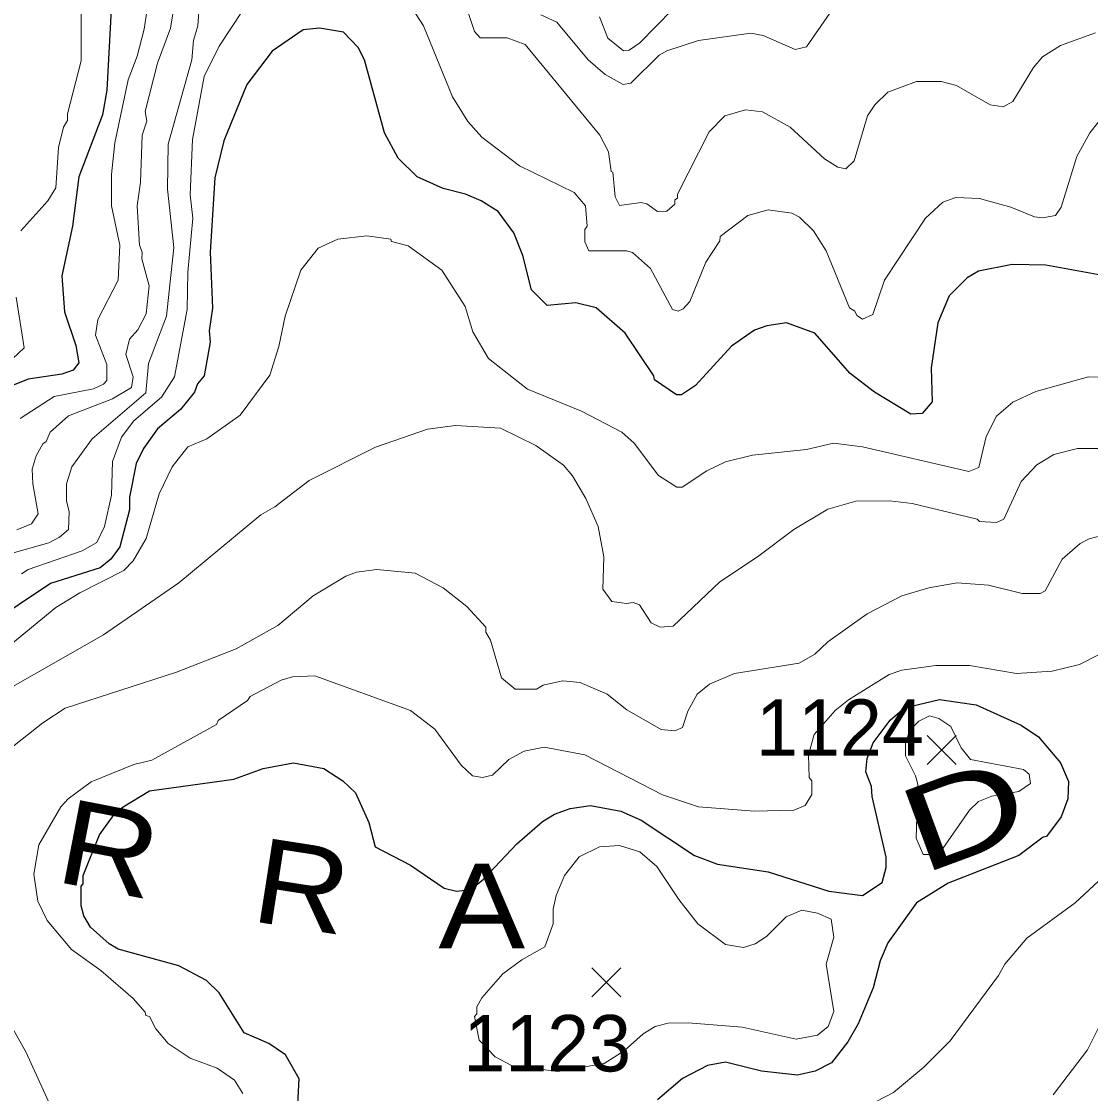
# Model space of a CAD drawing. Extents: x 265.7 to 292.1, y 7676.2 to 7704.2.
# Drawn here: x 270.086 to 271.603, y 7679.212 to 7680.733 of the extents above; entities that cross this region are included whole.
import ezdxf
from ezdxf.enums import TextEntityAlignment as Align

# ---------------------------------------------------------------- set-up
doc = ezdxf.new("R2010")
doc.units = 0
doc.header["$LTSCALE"] = 0.032
for name, color, linetype, lineweight in [('1', 7, 'Continuous', 25), ('2', 7, 'Continuous', 13), ('21', 7, 'Continuous', 25)]:
    doc.layers.add(name, color=color, linetype=linetype, lineweight=lineweight)
doc.layers.add('61', color=7, linetype='Continuous')

msp = doc.modelspace()

# ---------------------------------------------------------------- linework, layer by layer
at = {"layer": '1'}
for points in [[(270.2154, 7680.7853), (270.2074, 7680.6353), (270.201, 7680.6002), (270.1675, 7680.5124), (270.1587, 7680.4422), (270.1436, 7680.372), (270.1475, 7680.3209), (270.1635, 7680.273), (270.1675, 7680.2483)], [(271.623, 7680.372), (271.54, 7680.3871), (271.4921, 7680.3879), (271.4442, 7680.3783), (271.4283, 7680.3688), (271.4027, 7680.3432), (271.3868, 7680.3049), (271.3772, 7680.2411), (271.3788, 7680.1932), (271.3644, 7680.1765), (271.3485, 7680.1757), (271.2966, 7680.2068), (271.2623, 7680.2331), (271.212, 7680.2906), (271.1721, 7680.3049), (271.1442, 7680.3009), (271.1267, 7680.2946), (271.0939, 7680.2722), (271.0429, 7680.2164), (271.0229, 7680.2028), (271.0157, 7680.2028), (270.9846, 7680.2243), (270.9838, 7680.2299), (270.9431, 7680.2906), (270.9016, 7680.3265), (270.8729, 7680.3337), (270.8322, 7680.3297), (270.8099, 7680.352), (270.7979, 7680.4007), (270.7851, 7680.4326), (270.7628, 7680.4629), (270.7388, 7680.4781), (270.7165, 7680.4877), (270.6846, 7680.4956), (270.6479, 7680.5124), (270.6207, 7680.5387), (270.6016, 7680.5747), (270.5729, 7680.6784), (270.5641, 7680.6959), (270.5433, 7680.7175), (270.509, 7680.7231), (270.4859, 7680.7207), (270.442, 7680.6903), (270.4061, 7680.6433), (270.3734, 7680.5635), (270.3606, 7680.5108), (270.3542, 7680.4055), (270.3574, 7680.3257), (270.3526, 7680.2938), (270.3542, 7680.2778), (270.3454, 7680.2299), (270.3359, 7680.2188), (270.3319, 7680.2068), (270.3119, 7680.1821), (270.2792, 7680.1549), (270.2593, 7680.127), (270.2489, 7680.1055), (270.2393, 7680.0576), (270.2393, 7680.04), (270.2258, 7679.9874), (270.213, 7679.9698), (270.1978, 7679.9578), (270.1276, 7679.9355), (269.9936, 7679.8461)], [(270.1675, 7680.2483), (270.1595, 7680.2379), (270.1436, 7680.2323), (270.0957, 7680.2251), (270.0638, 7680.2124), (270.0438, 7680.1988), (270.0223, 7680.1485)], [(271.2846, 7679.6681), (271.2863, 7679.6869), (271.2948, 7679.7091), (271.3188, 7679.7417), (271.3393, 7679.7588), (271.3889, 7679.7707), (271.4411, 7679.7631), (271.5049, 7679.7344), (271.5296, 7679.7176), (271.5607, 7679.6809), (271.5719, 7679.6546), (271.5711, 7679.6299), (271.5615, 7679.6043), (271.5408, 7679.5764), (271.536, 7679.5756), (271.5017, 7679.5493), (271.4012, 7679.5102), (271.3565, 7679.4822), (271.3158, 7679.4256), (271.3046, 7679.4001), (271.295, 7679.3618), (271.2735, 7679.3107), (271.2591, 7679.2851), (271.236, 7679.2556), (271.2128, 7679.2436), (271.1873, 7679.2381), (271.1362, 7679.2436), (271.0852, 7679.2564), (271.0596, 7679.2516), (271.0245, 7679.2333), (270.9886, 7679.2029)], [(270.4771, 7679.1702), (270.4803, 7679.2325), (270.4611, 7679.2668), (270.4372, 7679.2827), (270.4021, 7679.2979), (270.367, 7679.3546), (270.3486, 7679.3721), (270.3095, 7679.3929), (270.2234, 7679.4168), (270.2106, 7679.424), (270.1843, 7679.4479), (270.1747, 7679.4639), (270.1707, 7679.4783), (270.1707, 7679.5062), (270.1739, 7679.5094), (270.1739, 7679.5213), (270.197, 7679.5788), (270.2178, 7679.6075), (270.2305, 7679.6187), (270.2681, 7679.641), (270.3877, 7679.6578), (270.4292, 7679.6729), (270.4723, 7679.6809), (270.5154, 7679.6729), (270.5425, 7679.6554), (270.5601, 7679.6386), (270.5792, 7679.5964), (270.588, 7679.562), (270.6383, 7679.5357), (270.6862, 7679.503)], [(270.8426, 7679.6083), (270.8649, 7679.6163), (270.8937, 7679.6203), (270.9367, 7679.6123), (270.9655, 7679.5995), (271.0413, 7679.5493), (271.074, 7679.5373), (271.1458, 7679.5261), (271.232, 7679.499), (271.2799, 7679.4926), (271.3078, 7679.511), (271.3134, 7679.5325), (271.3134, 7679.5469), (271.2934, 7679.6331), (271.2926, 7679.6474), (271.2846, 7679.6681)], [(270.6862, 7679.503), (270.7037, 7679.499), (270.7237, 7679.5014), (270.742, 7679.5157), (270.7891, 7679.566), (270.8258, 7679.5979), (270.8426, 7679.6083)]]:
    msp.add_lwpolyline(points, dxfattribs=at)
at = {"layer": '2'}
for points in [[(270.0422, 7679.9698), (270.1252, 7679.9929), (270.1404, 7680.0009), (270.1531, 7680.0121), (270.1539, 7680.0368), (270.1499, 7680.0528), (270.1499, 7680.0767), (270.1579, 7680.1007), (270.1867, 7680.1406), (270.2625, 7680.206), (270.2664, 7680.2475), (270.292, 7680.3145), (270.3024, 7680.4119), (270.2936, 7680.4949), (270.2944, 7680.5587), (270.3279, 7680.6784), (270.3303, 7680.7055), (270.3367, 7680.7263), (270.3486, 7680.9002)], [(270.7077, 7680.7829), (270.7293, 7680.7183), (270.7373, 7680.7095), (270.7756, 7680.7095), (270.8011, 7680.6999), (270.9072, 7680.5715), (270.9192, 7680.5475), (270.9232, 7680.5196), (270.9256, 7680.5188), (270.9288, 7680.4837), (270.9351, 7680.4717), (270.9655, 7680.4757), (270.9735, 7680.4741), (270.9886, 7680.4629), (271.0022, 7680.4637), (271.0133, 7680.4733), (271.0133, 7680.4797), (271.0173, 7680.4821), (271.0173, 7680.4877), (271.062, 7680.5762), (271.0844, 7680.5986), (271.1139, 7680.6074)], [(270.2672, 7680.7694), (270.2601, 7680.7215), (270.2505, 7680.6832), (270.2377, 7680.6497), (270.2186, 7680.5603), (270.2138, 7680.5156), (270.2138, 7680.4709), (270.2258, 7680.4151), (270.2234, 7680.3656), (270.1946, 7680.3097), (270.1914, 7680.2874), (270.2074, 7680.2459), (270.2074, 7680.2235), (270.2026, 7680.218), (270.1883, 7680.2116), (270.1324, 7680.2004), (270.0845, 7680.1693)], [(270.3064, 7680.7757), (270.2976, 7680.7231), (270.2792, 7680.6736), (270.2617, 7680.605), (270.2641, 7680.5914), (270.2577, 7680.5715), (270.2553, 7680.5044), (270.2505, 7680.4709), (270.2537, 7680.4151), (270.2577, 7680.4055), (270.2569, 7680.3959), (270.2672, 7680.3576), (270.2633, 7680.3177), (270.2513, 7680.2954), (270.2393, 7680.2818), (270.2345, 7680.2603), (270.2449, 7680.2283), (270.2425, 7680.2132), (270.2154, 7680.1972), (270.1531, 7680.1733), (270.1268, 7680.1501), (270.1212, 7680.1366)], [(270.1707, 7680.7502), (270.1707, 7680.6768), (270.1515, 7680.6018), (270.1515, 7680.5922), (270.146, 7680.5826), (270.1388, 7680.5539), (270.1348, 7680.4965), (270.1236, 7680.4781), (270.0853, 7680.4358)], [(271.1458, 7680.4653), (271.1171, 7680.4573), (271.078, 7680.4278), (271.0772, 7680.4214), (271.0572, 7680.3911), (271.0349, 7680.3353), (271.0253, 7680.3249), (271.0181, 7680.3217), (271.0102, 7680.3241), (270.979, 7680.3823), (270.9535, 7680.4047), (270.9447, 7680.4071), (270.8913, 7680.4071), (270.8857, 7680.4198), (270.8857, 7680.4374), (270.8889, 7680.4422), (270.8865, 7680.4709), (270.8705, 7680.4901), (270.7931, 7680.5276), (270.7396, 7680.5683), (270.7197, 7680.5906), (270.6981, 7680.6257), (270.6567, 7680.7263), (270.6351, 7680.7598)], [(271.0102, 7680.7494), (270.9639, 7680.7023), (270.9487, 7680.6919), (270.9407, 7680.6911), (270.9184, 7680.7087), (270.9064, 7680.739)], [(270.3989, 7680.7462), (270.367, 7680.6975), (270.3455, 7680.6544), (270.3287, 7680.5651), (270.3255, 7680.4869), (270.3295, 7680.4534), (270.3223, 7680.3768), (270.3215, 7680.3241), (270.3032, 7680.2283), (270.2848, 7680.1996), (270.2457, 7680.1661), (270.2281, 7680.143), (270.2154, 7680.1086), (270.2138, 7680.0608), (270.2042, 7680.0161), (270.193, 7679.9937), (270.1723, 7679.9818), (270.0957, 7679.9554), (270.0861, 7679.949)], [(271.2336, 7680.7446), (271.2001, 7680.6967), (271.1841, 7680.6927), (271.1386, 7680.7127), (271.1211, 7680.7159), (271.0469, 7680.7055), (271.0022, 7680.6911), (270.991, 7680.6848), (270.9511, 7680.6449), (270.9399, 7680.6433), (270.9144, 7680.6576), (270.8905, 7680.6784), (270.8458, 7680.7318), (270.8234, 7680.7422)], [(271.2679, 7680.5347), (271.287, 7680.5986), (271.2974, 7680.6145), (271.3158, 7680.6321), (271.3565, 7680.6473), (271.3916, 7680.6473), (271.4131, 7680.6417), (271.461, 7680.6145), (271.4794, 7680.6113), (271.4929, 7680.6193), (271.5224, 7680.6672), (271.5352, 7680.6824), (271.5608, 7680.6983), (271.6102, 7680.7167)], [(271.1139, 7680.6074), (271.1378, 7680.6042), (271.1769, 7680.5826), (271.2256, 7680.5379), (271.2448, 7680.526), (271.2559, 7680.5236), (271.2679, 7680.5347)], [(271.6278, 7680.6066), (271.6022, 7680.5747), (271.5839, 7680.5411), (271.5615, 7680.4693), (271.5536, 7680.4573), (271.5352, 7680.4542), (271.524, 7680.4557), (271.4905, 7680.4693), (271.4458, 7680.4813), (271.4123, 7680.4829), (271.394, 7680.4765), (271.3692, 7680.4534), (271.311, 7680.3656), (271.2942, 7680.3169), (271.2799, 7680.3105), (271.2719, 7680.3153), (271.2687, 7680.3217)], [(271.2687, 7680.3217), (271.2615, 7680.3265), (271.228, 7680.4071), (271.2104, 7680.4358), (271.1905, 7680.4549), (271.1793, 7680.4605), (271.1458, 7680.4653)], [(270.1348, 7679.9012), (270.1691, 7679.9219), (270.2313, 7679.9538), (270.2449, 7679.9674), (270.2633, 7679.9993), (270.2816, 7680.0624), (270.3, 7680.1007), (270.3223, 7680.1294), (270.3494, 7680.1406), (270.3965, 7680.1741), (270.4388, 7680.2307), (270.4516, 7680.2714), (270.4604, 7680.3145), (270.4827, 7680.3799), (270.5074, 7680.4111), (270.5354, 7680.4238), (270.5761, 7680.4286), (270.6104, 7680.4238), (270.6112, 7680.4206), (270.6351, 7680.4143), (270.683, 7680.3799), (270.7157, 7680.3281), (270.7269, 7680.2922), (270.7492, 7680.2547), (270.8043, 7680.2108), (270.8809, 7680.1797), (270.9383, 7680.1501), (270.9559, 7680.1342), (270.9902, 7680.0887), (271.0165, 7680.0719), (271.0237, 7680.0719), (271.0588, 7680.0951), (271.0852, 7680.1078), (271.1235, 7680.1174), (271.2001, 7680.1254), (271.2384, 7680.1342), (271.2799, 7680.1294), (271.4307, 7680.0943), (271.445, 7680.0999), (271.4554, 7680.1438), (271.4698, 7680.1725), (271.4929, 7680.1924), (271.5256, 7680.2076), (271.6006, 7680.2283), (271.6294, 7680.2275)], [(270.0789, 7680.3416), (270.0901, 7680.2698), (270.0741, 7680.2547)], [(270.8681, 7680.0879), (270.8553, 7680.1031), (270.8162, 7680.131), (270.766, 7680.1557), (270.7021, 7680.1597), (270.6622, 7680.1541), (270.5888, 7680.1286)], [(270.1212, 7680.1366), (270.1164, 7680.1334), (270.1069, 7680.1166), (270.1013, 7680.0975), (270.1021, 7680.0767), (270.11, 7680.0344), (270.1005, 7680.0201)], [(270.5888, 7680.1286), (270.4947, 7680.0815), (270.446, 7680.044), (270.426, 7680.0328), (270.3095, 7679.9363), (270.2025, 7679.8623)], [(271.6182, 7680.127), (271.5847, 7680.127), (271.5512, 7680.1182), (271.5272, 7680.1038), (271.5049, 7680.0799), (271.4802, 7680.0265), (271.4698, 7680.0217), (271.4458, 7680.0233), (271.4427, 7680.0264), (271.3501, 7680.0488), (271.3182, 7680.0528), (271.2703, 7680.052), (271.2304, 7680.0408), (271.1825, 7680.0121), (271.1306, 7679.973), (271.0772, 7679.9379), (271.011, 7679.8748), (270.9926, 7679.8732), (270.9798, 7679.8796), (270.9631, 7679.9052), (270.9543, 7679.9083), (270.9447, 7679.9068), (270.924, 7679.9099), (270.9112, 7679.9275), (270.9128, 7679.973), (270.9048, 7680.0161), (270.8873, 7680.056), (270.8681, 7680.0879)], [(270.1005, 7680.0201), (270.0797, 7680.0113)], [(270.3064, 7679.8094), (270.3909, 7679.8429), (270.45, 7679.8756), (270.5003, 7679.9179), (270.5465, 7679.9459), (270.5617, 7679.9514), (270.5904, 7679.9554), (270.6447, 7679.9498), (270.6846, 7679.9291), (270.7181, 7679.9028), (270.7452, 7679.8732), (270.7452, 7679.8661), (270.7516, 7679.8549), (270.7676, 7679.8014), (270.7867, 7679.7855), (270.8171, 7679.7855), (270.8266, 7679.791), (270.8538, 7679.7974), (270.8793, 7679.795), (270.9176, 7679.7783), (270.9455, 7679.7559), (270.9942, 7679.728), (271.0134, 7679.7264), (271.0245, 7679.7312), (271.0317, 7679.7543), (271.0453, 7679.7783), (271.0628, 7679.7926), (271.0979, 7679.8078), (271.1897, 7679.8222), (271.212, 7679.8349), (271.2304, 7679.8525), (271.2862, 7679.8924), (271.3357, 7679.9179), (271.374, 7679.9291), (271.4139, 7679.9363), (271.4586, 7679.9331), (271.5065, 7679.9211), (271.532, 7679.9211), (271.5392, 7679.9251), (271.5631, 7679.9698), (271.5887, 7679.9921), (271.6014, 7679.9985), (271.6342, 7680.0073)], [(270.0414, 7679.8246), (270.1348, 7679.9012)], [(270.2025, 7679.8623), (270.0574, 7679.7799)], [(270.4069, 7679.7695), (270.4109, 7679.7751), (270.4548, 7679.7982), (270.4707, 7679.803), (270.5027, 7679.8046), (270.6383, 7679.7551), (270.6726, 7679.7288), (270.7101, 7679.6777), (270.7261, 7679.6626), (270.7404, 7679.6602), (270.7548, 7679.6634), (270.7779, 7679.6857), (270.7995, 7679.6977), (270.8282, 7679.7033), (270.8857, 7679.6921), (270.9958, 7679.6354), (271.0469, 7679.6187), (271.1267, 7679.6123), (271.1825, 7679.6139), (271.1985, 7679.6203), (271.208, 7679.6362), (271.208, 7679.6554), (271.2041, 7679.6602), (271.2033, 7679.6921), (271.211, 7679.7213), (271.2412, 7679.7553), (271.26, 7679.7704), (271.3174, 7679.8062), (271.3357, 7679.8126), (271.3836, 7679.819), (271.4315, 7679.819), (271.4985, 7679.8078), (271.5488, 7679.811), (271.5879, 7679.8206), (271.6405, 7679.8476)], [(270.067, 7679.6985), (270.1164, 7679.7376), (270.1484, 7679.7583), (270.3064, 7679.8094)], [(270.4005, 7679.2117), (270.3885, 7679.2309), (270.3638, 7679.2476), (270.3255, 7679.262), (270.2944, 7679.2827), (270.2768, 7679.3035), (270.268, 7679.3211), (270.2625, 7679.3226), (270.2617, 7679.3274), (270.2449, 7679.3466), (270.1986, 7679.3865), (270.1571, 7679.416), (270.1228, 7679.4575), (270.1093, 7679.4846), (270.1037, 7679.5229), (270.1108, 7679.5644), (270.142, 7679.6187), (270.1523, 7679.6299), (270.1851, 7679.6538), (270.2457, 7679.6785), (270.2712, 7679.6849), (270.363, 7679.7352), (270.3654, 7679.7408), (270.4069, 7679.7695)], [(271.6613, 7679.5564), (271.5815, 7679.4822), (271.5129, 7679.432), (271.4817, 7679.3953), (271.473, 7679.3793), (271.4043, 7679.2867), (271.3668, 7679.2492), (271.3238, 7679.2133), (271.299, 7679.2006)], [(271.9087, 7679.5509), (271.8751, 7679.558), (271.8273, 7679.5525), (271.785, 7679.5341), (271.7435, 7679.4966), (271.6629, 7679.4016), (271.599, 7679.274)], [(270.1276, 7679.1942), (270.0925, 7679.2708), (270.0686, 7679.3131)], [(271.599, 7679.274), (271.5504, 7679.2101)]]:
    msp.add_lwpolyline(points, dxfattribs=at)
for points in [[(271.3408, 7679.691), (271.3408, 7679.708), (271.3465, 7679.7268), (271.3597, 7679.7401), (271.3748, 7679.7476), (271.3879, 7679.7438), (271.4049, 7679.7325), (271.42, 7679.7023), (271.4331, 7679.6857), (271.5081, 7679.6714), (271.5161, 7679.665), (271.5184, 7679.6514), (271.5017, 7679.6402), (271.4634, 7679.6338), (271.4442, 7679.6259), (271.4315, 7679.6139), (271.394, 7679.5596), (271.3804, 7679.5509), (271.366, 7679.5509), (271.3557, 7679.574), (271.3581, 7679.6506), (271.3549, 7679.6626)], [(270.7583, 7679.2641), (270.7817, 7679.2518), (270.8474, 7679.2433), (270.9131, 7679.2544), (270.9417, 7679.2726), (270.9687, 7679.2963), (270.9854, 7679.3067), (271.0038, 7679.3115), (271.0325, 7679.3123), (271.1091, 7679.3059), (271.1857, 7679.2891), (271.216, 7679.2947), (271.2312, 7679.3067), (271.2392, 7679.3282), (271.228, 7679.3953), (271.2392, 7679.4336), (271.2352, 7679.4591), (271.216, 7679.4679), (271.1937, 7679.4719), (271.1713, 7679.4623), (271.1434, 7679.4344), (271.1275, 7679.424), (271.1107, 7679.4192), (271.0852, 7679.4232), (271.0461, 7679.4527), (271.0189, 7679.487), (270.9878, 7679.5341), (270.9639, 7679.5548), (270.9351, 7679.5636), (270.9064, 7679.562), (270.8777, 7679.5477), (270.8569, 7679.5213), (270.845, 7679.4926), (270.841, 7679.4735), (270.841, 7679.4527), (270.829, 7679.42), (270.7963, 7679.4016), (270.7692, 7679.3817), (270.7396, 7679.3474), (270.7325, 7679.3346), (270.7325, 7679.325), (270.7293, 7679.3211), (270.7357, 7679.2875)]]:
    msp.add_lwpolyline(points, close=True, dxfattribs=at)
at = {"layer": '21'}
for p, q in [((271.3716, 7679.7198), (271.4128, 7679.6786)), ((271.4128, 7679.7198), (271.3716, 7679.6786)), ((270.8958, 7679.3902), (270.937, 7679.349)), ((270.937, 7679.3902), (270.8958, 7679.349))]:
    msp.add_line(p, q, dxfattribs=at)

# ---------------------------------------------------------------- texts
at = {"layer": '61'}
for s, p in [('1124', (271.2477, 7679.6909)), ('1123', (270.8323, 7679.2432))]:
    msp.add_text(s, height=0.08, dxfattribs=at).set_placement(p, align=Align.CENTER)
for s, rotation, width, p in [('D', 20.261, 1.5, (271.445, 7679.552)), ('R', 349.072, 1.2, (270.1995, 7679.4999)), ('R', 351.155, 1.15, (270.4753, 7679.4466)), ('A', 0.081, 1.15, (270.7394, 7679.4178))]:
    msp.add_text(s, height=0.12, rotation=rotation, dxfattribs=dict(at, width=width)).set_placement(p, align=Align.CENTER)

doc.saveas('drawing.dxf')
